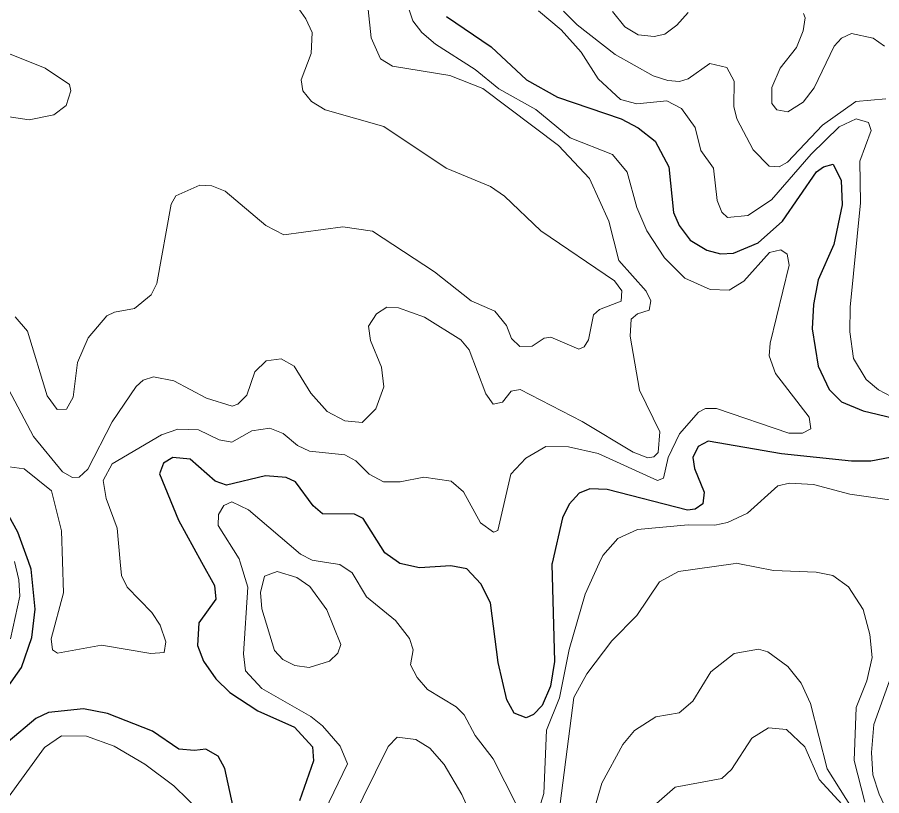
# Model space of a CAD drawing. Extents: x 473.9 to 500, y 7733.1 to 7760.8.
# Drawn here: x 478.365 to 480.462, y 7756.121 to 7758.01 of the extents above; entities that cross this region are included whole.
import ezdxf

# ---------------------------------------------------------------- set-up
doc = ezdxf.new("R2010")
doc.units = 0
doc.header["$LTSCALE"] = 0.032
doc.layers.add('1', color=7, linetype='Continuous', lineweight=25)
doc.layers.add('2', color=7, linetype='Continuous', lineweight=13)

msp = doc.modelspace()

# ---------------------------------------------------------------- linework, layer by layer
at = {"layer": '1'}
for points in [[(479.4061, 7758.0123), (479.5146, 7757.9383), (479.6003, 7757.8585), (479.6753, 7757.8163), (479.8303, 7757.7637), (479.8714, 7757.7417), (479.9127, 7757.71), (479.9458, 7757.6472), (479.9571, 7757.5369), (479.9708, 7757.5054), (479.9973, 7757.4695), (480.0379, 7757.4452), (480.0707, 7757.4367), (480.1021, 7757.4381), (480.1624, 7757.4628), (480.2212, 7757.5158), (480.3036, 7757.6351), (480.321, 7757.6476), (480.3442, 7757.6538), (480.3638, 7757.6142), (480.3664, 7757.5553), (480.3462, 7757.4592), (480.3081, 7757.3734), (480.2963, 7757.3132), (480.2933, 7757.2543), (480.3081, 7757.1636), (480.3342, 7757.107), (480.3648, 7757.0773), (480.4166, 7757.0554), (480.5591, 7757.0215)], [(480.567, 7756.9585), (480.4359, 7756.9335), (480.389, 7756.9333), (480.2187, 7756.9512), (480.0408, 7756.9815), (480.0171, 7756.969), (480.0038, 7756.9418), (480.0076, 7756.9152), (480.0309, 7756.8577), (480.0277, 7756.8298), (480.0093, 7756.8169), (479.9906, 7756.8146), (479.7963, 7756.8641), (479.7536, 7756.8656), (479.7283, 7756.8556), (479.7035, 7756.8286), (479.6873, 7756.7954), (479.6622, 7756.6857), (479.6615, 7756.6828), (479.6685, 7756.4467), (479.6585, 7756.3869), (479.6387, 7756.3405), (479.6171, 7756.3184), (479.5991, 7756.3102), (479.5701, 7756.3218), (479.5529, 7756.3539), (479.5312, 7756.4448), (479.5127, 7756.5895), (479.4899, 7756.6358), (479.4557, 7756.6716), (479.4165, 7756.6792), (479.3406, 7756.6744), (479.2928, 7756.6844), (479.2895, 7756.6868), (479.2565, 7756.7105), (479.2038, 7756.7943), (479.183, 7756.8046), (479.1052, 7756.8052), (479.0831, 7756.825), (479.0402, 7756.8833), (479.0177, 7756.8933), (478.9675, 7756.8978), (478.8727, 7756.8747), (478.8448, 7756.8842), (478.7844, 7756.9379), (478.7427, 7756.9421), (478.7195, 7756.9285), (478.7102, 7756.9023)], [(478.7102, 7756.9023), (478.7562, 7756.7896), (478.8123, 7756.6883), (478.8436, 7756.6316), (478.8471, 7756.5983), (478.8053, 7756.5408), (478.802, 7756.4856), (478.8171, 7756.4476), (478.8469, 7756.4047), (478.8808, 7756.3717), (478.9489, 7756.3271), (479.0378, 7756.2872), (479.0808, 7756.2396), (479.0836, 7756.206), (479.0493, 7756.1087)], [(478.2955, 7756.3196), (478.3753, 7756.4327), (478.4005, 7756.5055), (478.4086, 7756.574), (478.3989, 7756.6711), (478.3923, 7756.6895), (478.3667, 7756.7609), (478.3173, 7756.8491)], [(478.9053, 7756.0195), (478.8684, 7756.1871), (478.8522, 7756.2169), (478.8224, 7756.2345), (478.7951, 7756.2306), (478.7573, 7756.2344), (478.6932, 7756.278), (478.5838, 7756.3206), (478.5259, 7756.3318), (478.441, 7756.3229), (478.4103, 7756.3085), (478.3429, 7756.2523)]]:
    msp.add_lwpolyline(points, dxfattribs=at)
at = {"layer": '2'}
for points in [[(479.0807, 7757.9737), (479.0651, 7758.0063), (479.0481, 7758.0311)], [(479.5197, 7757.0716), (479.5418, 7757.0764), (479.5632, 7757.1028), (479.5849, 7757.1067), (479.7355, 7757.0294), (479.8588, 7756.9548), (479.8944, 7756.9414), (479.9095, 7756.9439), (479.9196, 7756.9544), (479.9236, 7757.0047), (479.8744, 7757.1053), (479.8519, 7757.2362), (479.8542, 7757.2776), (479.8698, 7757.2907), (479.8977, 7757.2997), (479.9022, 7757.3226), (479.8909, 7757.3458), (479.8244, 7757.4204), (479.8, 7757.5154), (479.7533, 7757.6188), (479.6776, 7757.6991), (479.4946, 7757.8376), (479.4141, 7757.869), (479.2754, 7757.8918), (479.2461, 7757.9098), (479.2234, 7757.9607), (479.216, 7758.0295)], [(479.3509, 7756.8947), (479.4173, 7756.8846), (479.4473, 7756.8586), (479.4887, 7756.7836), (479.5204, 7756.7605), (479.5311, 7756.765), (479.5627, 7756.9016), (479.599, 7756.9401), (479.6468, 7756.9686), (479.7025, 7756.9679), (479.7744, 7756.9521), (479.918, 7756.8859), (479.9325, 7756.892), (479.944, 7756.9419), (479.9711, 7756.9997), (480.0174, 7757.0522), (480.0348, 7757.0611), (480.0612, 7757.0606), (480.2368, 7757.0012), (480.2697, 7757.0009), (480.29, 7757.0113), (480.2856, 7757.0399), (480.2041, 7757.1457), (480.1893, 7757.1884), (480.1911, 7757.2195), (480.2375, 7757.4088), (480.2327, 7757.4358), (480.2169, 7757.4462), (480.1894, 7757.4396), (480.1279, 7757.3702), (480.0919, 7757.348), (480.0461, 7757.3497), (479.9843, 7757.377), (479.935, 7757.4265), (479.8923, 7757.4922), (479.8683, 7757.5486), (479.8442, 7757.6349), (479.8093, 7757.6777), (479.7063, 7757.7181), (479.6231, 7757.7868), (479.5332, 7757.8367), (479.4757, 7757.8838), (479.3794, 7757.9451), (479.3461, 7757.9738), (479.3246, 7758.002), (479.3157, 7758.0286)], [(480.3849, 7757.2473), (480.3857, 7757.3068), (480.4105, 7757.5599), (480.4085, 7757.6612), (480.4367, 7757.7357), (480.4299, 7757.7547), (480.4001, 7757.7638), (480.3589, 7757.7447), (480.2912, 7757.6785), (480.1946, 7757.5676), (480.1369, 7757.529), (480.088, 7757.5246), (480.0745, 7757.5375), (480.0628, 7757.5657), (480.0536, 7757.644), (480.0234, 7757.6869), (480.0098, 7757.7426), (479.9764, 7757.7887), (479.9409, 7757.8074), (479.8676, 7757.8001), (479.828, 7757.8108), (479.7742, 7757.8614), (479.7327, 7757.9261), (479.6841, 7757.9797), (479.6294, 7758.0258)], [(479.6902, 7758.0252), (479.7232, 7757.9924), (479.8156, 7757.9199), (479.9072, 7757.8686), (479.9432, 7757.8566), (479.9711, 7757.8548), (479.9924, 7757.8614), (480.045, 7757.8979), (480.086, 7757.8886), (480.1043, 7757.8553), (480.1035, 7757.7942), (480.1104, 7757.7636), (480.1503, 7757.6891)], [(479.9924, 7758.0224), (479.9647, 7757.9909), (479.9361, 7757.9691), (479.91, 7757.9641), (479.8715, 7757.9682), (479.8385, 7757.9873), (479.8087, 7758.0241)], [(480.4684, 7757.9399), (480.4415, 7757.9598), (480.3883, 7757.9713), (480.3648, 7757.9601), (480.3466, 7757.9399), (480.298, 7757.8389), (480.2718, 7757.8044), (480.2342, 7757.781), (480.2075, 7757.7859), (480.1957, 7757.8011), (480.1952, 7757.8397), (480.2154, 7757.8868), (480.2549, 7757.9372), (480.2715, 7757.9775), (480.2763, 7758.009), (480.2724, 7758.0199)], [(478.3603, 7757.2833), (478.3897, 7757.2489), (478.4378, 7757.092), (478.4618, 7757.0586), (478.4841, 7757.059), (478.5007, 7757.0883), (478.5115, 7757.1724), (478.5372, 7757.2321), (478.5826, 7757.2856), (478.6007, 7757.295), (478.6494, 7757.3039), (478.6901, 7757.337), (478.7037, 7757.3647), (478.7381, 7757.5568), (478.7496, 7757.5772), (478.808, 7757.6031), (478.8374, 7757.6015), (478.869, 7757.5884), (478.968, 7757.5048), (479.0118, 7757.4821), (479.1547, 7757.5017), (479.2264, 7757.4916), (479.3769, 7757.3925), (479.4659, 7757.3225), (479.5233, 7757.2972), (479.5514, 7757.2625), (479.5643, 7757.2311), (479.5838, 7757.2118), (479.6141, 7757.2121), (479.6434, 7757.2313), (479.6591, 7757.2339), (479.7269, 7757.2052), (479.7401, 7757.2103), (479.751, 7757.2273), (479.7628, 7757.2886), (479.7771, 7757.301), (479.8302, 7757.3216), (479.8317, 7757.3465), (479.8136, 7757.371), (479.6354, 7757.4925), (479.5466, 7757.5761), (479.5129, 7757.5995), (479.4052, 7757.6443), (479.2544, 7757.7452), (479.1122, 7757.786), (479.0784, 7757.8059), (479.0576, 7757.8322), (479.0536, 7757.8584), (479.0783, 7757.9227), (479.0807, 7757.9737)], [(478.3171, 7757.933), (478.4325, 7757.8869), (478.4914, 7757.8475), (478.4953, 7757.8321), (478.4833, 7757.7967), (478.4535, 7757.774), (478.3943, 7757.7618), (478.2697, 7757.78)], [(480.1503, 7757.6891), (480.1889, 7757.6488), (480.2129, 7757.6476), (480.2332, 7757.6585), (480.3185, 7757.7489), (480.3994, 7757.8064), (480.4716, 7757.8122)], [(478.3362, 7757.1215), (478.4042, 7756.9933), (478.4746, 7756.9076), (478.4993, 7756.8937), (478.5151, 7756.8947), (478.5363, 7756.9141), (478.5954, 7757.0287), (478.6532, 7757.1145), (478.6707, 7757.1298), (478.6953, 7757.1375), (478.7452, 7757.1284), (478.824, 7757.0858), (478.886, 7757.0668), (478.9, 7757.0714), (478.9223, 7757.0933), (478.9415, 7757.1498), (478.9685, 7757.1769), (479.005, 7757.1814), (479.0366, 7757.1636), (479.0771, 7757.0985), (479.117, 7757.0537), (479.1595, 7757.0314), (479.2019, 7757.0271), (479.2346, 7757.0602), (479.2544, 7757.1134), (479.2487, 7757.1616), (479.2215, 7757.226), (479.2169, 7757.2605), (479.2363, 7757.2906), (479.2617, 7757.307), (479.2895, 7757.3054), (479.3528, 7757.2827), (479.4409, 7757.2275), (479.461, 7757.2034), (479.5014, 7757.0969), (479.5197, 7757.0716)], [(480.4848, 7757.09), (480.4539, 7757.1061), (480.4243, 7757.1317), (480.3938, 7757.1826), (480.3849, 7757.2473)], [(478.32, 7756.9229), (478.382, 7756.9143), (478.4483, 7756.8614), (478.4721, 7756.7643), (478.4745, 7756.6893), (478.4769, 7756.6133), (478.4472, 7756.5018), (478.4508, 7756.4754), (478.4623, 7756.4669), (478.5694, 7756.4862), (478.6894, 7756.466), (478.7215, 7756.4689), (478.7253, 7756.4943), (478.7114, 7756.535), (478.6911, 7756.5662), (478.6318, 7756.6272), (478.6175, 7756.6553), (478.6145, 7756.6889), (478.607, 7756.7709), (478.5809, 7756.8429), (478.5736, 7756.8861), (478.5955, 7756.9264), (478.7152, 7756.9973), (478.7543, 7757.0108), (478.8047, 7757.0095), (478.8546, 7756.9846), (478.8856, 7756.9792), (478.9344, 7757.007), (478.9773, 7757.0136), (479.0097, 7757.0006), (479.0448, 7756.9712), (479.0739, 7756.9572), (479.1594, 7756.9486), (479.186, 7756.934), (479.2189, 7756.9019), (479.2537, 7756.8833), (479.2936, 7756.8833), (479.3509, 7756.8947)], [(479.6308, 7756.0903), (479.6424, 7756.1263), (479.6488, 7756.2799), (479.68, 7756.3587), (479.7037, 7756.4764), (479.7429, 7756.6106), (479.7769, 7756.6853), (479.7856, 7756.7044), (479.8222, 7756.7458), (479.8693, 7756.7676), (479.9924, 7756.7788), (480.0572, 7756.7777), (480.0879, 7756.7842), (480.136, 7756.8067), (480.2102, 7756.8734), (480.2385, 7756.8794), (480.2964, 7756.8762), (480.385, 7756.8533), (480.4867, 7756.8385)], [(479.1105, 7756.0826), (479.1659, 7756.1987), (479.1482, 7756.2418), (479.1054, 7756.2909), (479.0774, 7756.3132), (478.9581, 7756.3813), (478.9189, 7756.4242), (478.9135, 7756.4659), (478.924, 7756.6272), (478.9058, 7756.688), (478.9033, 7756.6964), (478.8525, 7756.7773), (478.853, 7756.8036), (478.8662, 7756.8254), (478.8854, 7756.8343), (478.9263, 7756.8151), (479.0518, 7756.7071), (479.0806, 7756.6929), (479.1153, 7756.6873), (479.1472, 7756.6822), (479.1775, 7756.6625), (479.2119, 7756.6037), (479.2829, 7756.5461), (479.3168, 7756.5028), (479.3252, 7756.475), (479.3188, 7756.439), (479.3353, 7756.4079), (479.36, 7756.3793), (479.4298, 7756.337), (479.4489, 7756.3176), (479.4758, 7756.2673), (479.5198, 7756.2107), (479.5759, 7756.0993)], [(478.3586, 7756.6896), (478.3689, 7756.6449), (478.3716, 7756.6053), (478.3486, 7756.5018)], [(480.4214, 7756.1056), (480.3954, 7756.207), (480.3998, 7756.335), (480.426, 7756.3999), (480.4387, 7756.4563), (480.433, 7756.5125), (480.4171, 7756.5731), (480.3812, 7756.6281), (480.3431, 7756.6559), (480.3033, 7756.6639), (480.1994, 7756.6678), (480.1172, 7756.6843), (480.1105, 7756.6856), (480.1017, 7756.6843), (479.969, 7756.665), (479.923, 7756.6402), (479.8678, 7756.5587), (479.8073, 7756.4967), (479.7466, 7756.417), (479.7154, 7756.3597), (479.6725, 7756.0273)], [(481.2101, 7756.1465), (481.1761, 7756.1791), (481.1539, 7756.2398), (481.1447, 7756.303), (481.1431, 7756.4777), (481.1319, 7756.5259), (481.102, 7756.5493), (481.0489, 7756.5449), (481.0003, 7756.5253), (480.9622, 7756.4975), (480.8914, 7756.4181), (480.8265, 7756.3793), (480.7719, 7756.3784), (480.6664, 7756.4033), (480.5655, 7756.4571), (480.539, 7756.4614), (480.5168, 7756.4563), (480.5032, 7756.4437), (480.4808, 7756.4), (480.4431, 7756.2944), (480.4372, 7756.2257), (480.4408, 7756.1716), (480.4554, 7756.1249), (480.5157, 7755.998)], [(480.4067, 7756.0644), (480.3296, 7756.1867), (480.2891, 7756.3447), (480.2666, 7756.3946), (480.2341, 7756.4352), (480.1854, 7756.4701), (480.1632, 7756.4765), (480.1038, 7756.4667), (480.0473, 7756.4219), (480.0035, 7756.3505), (479.9706, 7756.3227), (479.9137, 7756.3125), (479.8623, 7756.2796), (479.8341, 7756.2456), (479.7829, 7756.1518), (479.7371, 7755.9923)], [(480.3749, 7756.0898), (480.31, 7756.1604), (480.2753, 7756.2398), (480.2307, 7756.2822), (480.1872, 7756.2861), (480.1467, 7756.261), (480.0975, 7756.1851), (480.0745, 7756.1631), (479.9613, 7756.1417), (479.9158, 7756.1024)], [(478.3388, 7756.1114), (478.4315, 7756.2382), (478.4724, 7756.2665), (478.5329, 7756.2657), (478.6004, 7756.2416), (478.6745, 7756.1978), (478.745, 7756.1449), (478.8145, 7756.0773)], [(479.5271, 7755.9392), (479.4433, 7756.1244), (479.4004, 7756.1973), (479.3662, 7756.2369), (479.3316, 7756.2579), (479.2867, 7756.2629), (479.265, 7756.2406), (479.1733, 7756.0553)]]:
    msp.add_lwpolyline(points, dxfattribs=at)
msp.add_lwpolyline([(478.989, 7756.474), (478.9586, 7756.5747), (478.9547, 7756.6148), (478.9648, 7756.6538), (478.9952, 7756.6656), (479.043, 7756.6506), (479.0751, 7756.6293), (479.1159, 7756.5726), (479.1497, 7756.4886), (479.1424, 7756.4673), (479.1226, 7756.4476), (479.0732, 7756.4324), (479.0385, 7756.4375), (479.009, 7756.4516)], close=True, dxfattribs=at)

doc.saveas('drawing.dxf')
